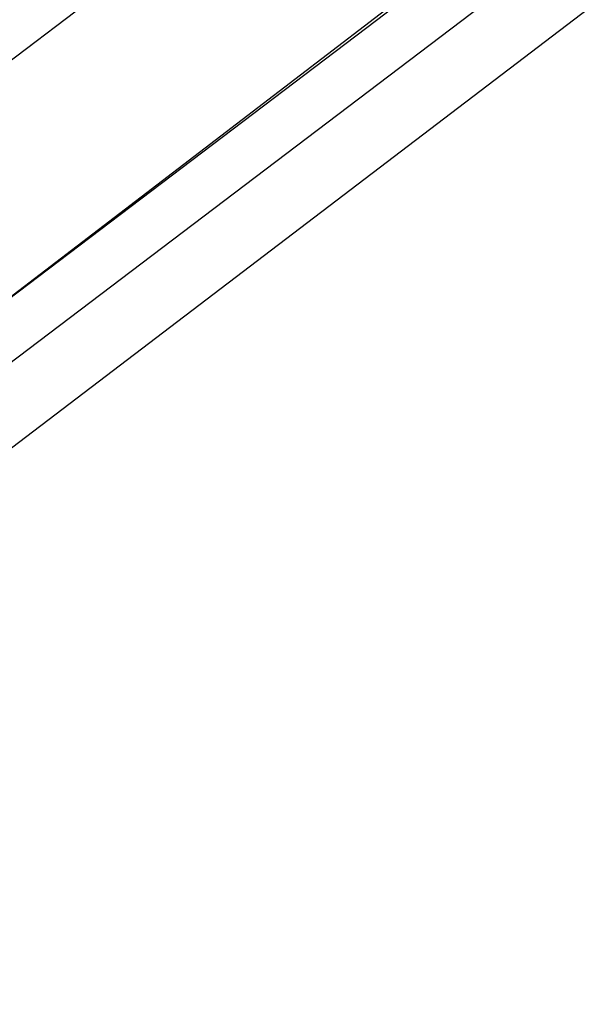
# Model space of a CAD drawing. Header units: feet. Extents: x -79 to 198, y -22 to 181.
# Tile 396 of 656: x 116.717 to 116.8048, y 33.2713 to 33.4246. Entities that reach past the tile are written whole.
import ezdxf

# ---------------------------------------------------------------- set-up
doc = ezdxf.new("R2010")
doc.units = ezdxf.units.FT
doc.layers.add('A-LINEA', color=7, linetype='CONTINUOUS')

msp = doc.modelspace()

# ---------------------------------------------------------------- linework, layer by layer
at = {"layer": 'A-LINEA'}
for points in [[(103.4533, 25.1244), (105.36, 26.1111), (107.24, 27.1511), (109.1067, 28.2444), (110.9333, 29.3778), (112.7467, 30.5511), (114.52, 31.7644), (116.2667, 33.0311), (117.9733, 34.3244), (119.6533, 35.6711), (121.3067, 37.0578)], [(103.4533, 25.1244), (105.36, 26.1111), (107.24, 27.1511), (109.1067, 28.2444), (110.9333, 29.3778), (112.7467, 30.5511), (114.52, 31.7644), (116.2667, 33.0311), (117.9733, 34.3244), (119.6533, 35.6711), (121.3067, 37.0578)], [(116.6933, 33.3644), (119.8267, 35.7644), (119.8267, 35.7778), (119.8133, 35.7778), (116.68, 33.3911), (116.68, 33.3778), (116.6933, 33.3644)], [(116.6933, 33.3644), (119.8267, 35.7644), (119.8267, 35.7778), (119.8133, 35.7778), (116.68, 33.3911), (116.68, 33.3778), (116.6933, 33.3644)], [(116.7067, 33.3511), (119.84, 35.7378), (119.8533, 35.7378), (119.84, 35.7511), (116.6933, 33.3644), (116.7067, 33.3511)], [(116.7067, 33.3511), (119.84, 35.7378), (119.8533, 35.7378), (119.84, 35.7511), (116.6933, 33.3644), (116.7067, 33.3511)]]:
    msp.add_lwpolyline(points, dxfattribs=at)

doc.saveas('drawing.dxf')
